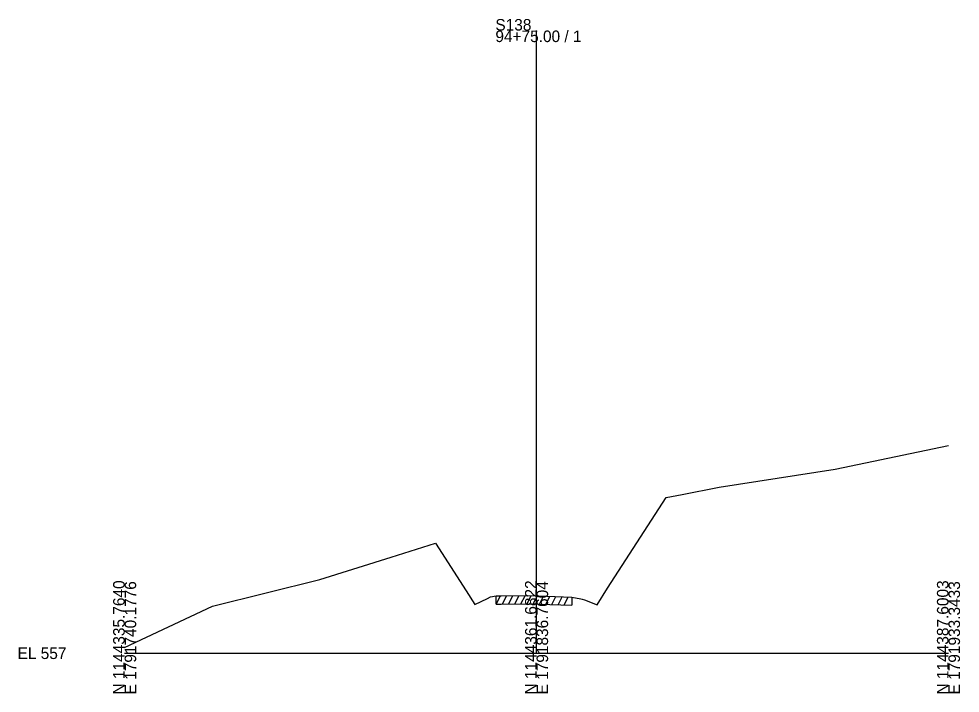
# Model space of a CAD drawing. Extents: x -26 to 1203, y -10 to 19606.
# Drawn here: x 974.3 to 1202.8, y 9490.3 to 9654 of the extents above; entities that cross this region are included whole.
import ezdxf

# ---------------------------------------------------------------- set-up
doc = ezdxf.new("R2010")
doc.units = 0
for name, color, linetype in [('RD_EX_Driveway', 7, 'Continuous'), ('RD_GPK_XS_Cell', 7, 'Continuous'), ('RD_XS_ExGround', 7, 'Continuous'), ('RD_XS_ExPaveRet', 7, 'Continuous')]:
    doc.layers.add(name, color=color, linetype=linetype)

msp = doc.modelspace()

# ---------------------------------------------------------------- linework, layer by layer
at = {"layer": 'RD_GPK_XS_Cell'}
for p, q in [((1100, 9500), (1100, 9651.16)), ((1000, 9500), (1100, 9500)), ((1100, 9500), (1200, 9500))]:
    msp.add_line(p, q, dxfattribs=at)
at = {"layer": 'RD_XS_ExGround'}
msp.add_lwpolyline([(1000, 9501.39), (1021.31, 9511.46), (1047.39, 9517.93), (1064.73, 9523.33), (1075.48, 9526.68), (1082.88, 9515.18), (1085, 9511.81), (1088.07, 9513.31), (1088.85, 9513.73), (1090.21, 9513.92), (1091.39, 9513.92), (1099.23, 9513.99), (1100, 9513.96), (1100.55, 9513.93), (1108.54, 9513.64), (1110.74, 9513.19), (1111.11, 9513.12), (1111.65, 9512.93), (1114.68, 9511.79), (1117.22, 9515.81), (1131.47, 9537.78), (1135.31, 9538.55), (1144.35, 9540.35), (1172.52, 9544.69), (1200, 9550.39)], dxfattribs=at)
at = {"layer": 'RD_XS_ExPaveRet'}
for p, q in [((1090.21, 9511.92), (1091.21, 9513.92)), ((1090.21, 9511.92), (1090.21, 9513.92)), ((1091.71, 9511.92), (1092.71, 9513.93)), ((1093.21, 9511.94), (1094.21, 9513.95)), ((1094.71, 9511.95), (1095.71, 9513.96)), ((1096.21, 9511.96), (1097.21, 9513.97)), ((1097.71, 9511.98), (1098.71, 9513.98)), ((1099.21, 9511.99), (1100.19, 9513.95)), ((1100.71, 9511.93), (1101.69, 9513.89)), ((1102.21, 9511.87), (1103.19, 9513.84)), ((1090.21, 9511.92), (1091.39, 9511.92)), ((1091.39, 9511.92), (1099.23, 9511.99)), ((1099.23, 9511.99), (1100, 9511.96)), ((1100, 9511.96), (1100.55, 9511.93)), ((1100.55, 9511.93), (1108.54, 9511.64)), ((1103.71, 9511.82), (1104.69, 9513.78)), ((1105.21, 9511.76), (1106.19, 9513.73)), ((1106.71, 9511.71), (1107.69, 9513.67)), ((1108.54, 9513.64), (1108.54, 9511.64))]:
    msp.add_line(p, q, dxfattribs=at)

# ---------------------------------------------------------------- texts
at = {"layer": 'RD_EX_Driveway'}
msp.add_text('563.98', height=0.0975, rotation=90, dxfattribs=at).set_placement((1100.1, 9513.96))
at = {"layer": 'RD_GPK_XS_Cell'}
for s, p in [('S138', (1090, 9651.16)), ('94+75.00 / 1', (1090, 9648.36)), ('EL 557', (974, 9498.6))]:
    msp.add_text(s, height=2.8, dxfattribs=at).set_placement(p)
for s, p in [('N 1144335.7640', (1000, 9490)), ('E 1791740.1776', (1002.8, 9490)), ('N 1144361.6822', (1100, 9490)), ('E 1791836.7604', (1102.8, 9490)), ('N 1144387.6003', (1200, 9490)), ('E 1791933.3433', (1202.8, 9490))]:
    msp.add_text(s, height=2.8, rotation=90, dxfattribs=at).set_placement(p)

doc.saveas('drawing.dxf')
